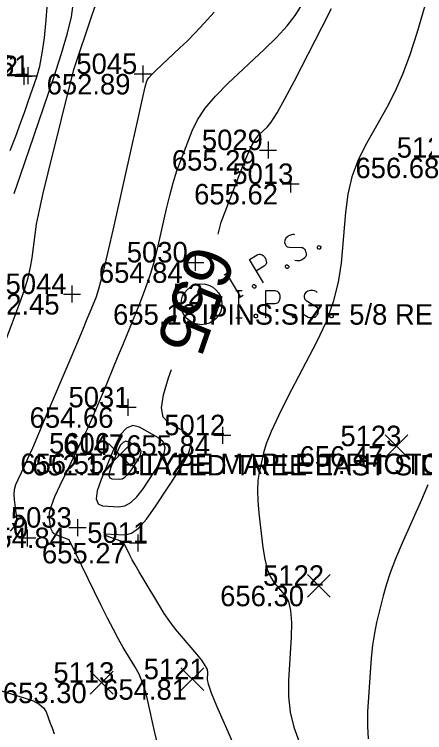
# Model space of a CAD drawing. Extents: x 2129350 to 2137777, y 657588 to 659885.
# Drawn here: x 2132960.05 to 2132984.07, y 658421.35 to 658463.45 of the extents above; entities that cross this region are included whole.
import ezdxf

# ---------------------------------------------------------------- set-up
doc = ezdxf.new("R2010")
doc.units = 0
for name, color, linetype in [('DT_X_Contour_Major', 7, 'Continuous'), ('DT_X_Contour_Minor', 7, 'Continuous'), ('SV_P_Mon_Cells_Set', 7, 'Continuous'), ('SV_X_Random_Point', 7, 'Continuous'), ('SV_X_Shot_Marker', 7, 'Continuous'), ('SV_X_Text_Comment', 7, 'Continuous'), ('SV_X_Text_Elevation', 7, 'Continuous'), ('SV_X_Text_Name', 7, 'Continuous')]:
    doc.layers.add(name, color=color, linetype=linetype)

msp = doc.modelspace()

# ---------------------------------------------------------------- linework, layer by layer
at = {"layer": 'DT_X_Contour_Major'}
for points in [[(2132959.808, 658455.46), (2132960.13, 658456.31), (2132960.413, 658457.073), (2132960.657, 658457.749), (2132960.861, 658458.339), (2132961.354, 658459.794), (2132961.527, 658460.411), (2132961.677, 658461.173), (2132961.802, 658462.078), (2132961.905, 658463.127), (2132962.146, 658466.116)], [(2132971.984, 658450.573), (2132972.161, 658451.265), (2132973.448, 658454.604), (2132973.713, 658455.252), (2132973.953, 658455.763), (2132974.17, 658456.138), (2132974.364, 658456.376), (2132974.849, 658456.83), (2132975.084, 658457.127), (2132975.428, 658457.68), (2132975.88, 658458.487), (2132976.44, 658459.549), (2132978.077, 658462.722), (2132978.617, 658463.788)], [(2132973.681, 658418.864), (2132972.341, 658421.894), (2132971.902, 658422.907), (2132971.592, 658423.674), (2132971.409, 658424.194), (2132971.354, 658424.468), (2132971.379, 658424.87), (2132971.345, 658425.051), (2132971.224, 658425.292), (2132971.016, 658425.594), (2132970.722, 658425.957), (2132969.822, 658427.004), (2132969.486, 658427.414), (2132969.154, 658427.86), (2132968.826, 658428.343), (2132968.501, 658428.861), (2132967.641, 658430.29), (2132967.348, 658430.78), (2132967.115, 658431.179), (2132966.942, 658431.488), (2132966.829, 658431.705), (2132966.438, 658432.507), (2132965.478, 658432.873), (2132965.338, 658432.939), (2132965.329, 658432.981), (2132965.452, 658432.999), (2132965.705, 658432.992), (2132966.556, 658432.943), (2132966.904, 658433.032), (2132967.311, 658433.336), (2132967.775, 658433.855), (2132968.297, 658434.59), (2132969.767, 658436.836), (2132970.201, 658437.599), (2132970.4, 658438.206), (2132970.364, 658438.656), (2132970.092, 658438.948), (2132969.055, 658439.518), (2132968.764, 658439.842), (2132968.668, 658440.387), (2132968.768, 658441.152), (2132969.062, 658442.138), (2132969.241, 658442.635)]]:
    msp.add_lwpolyline(points, dxfattribs=at)
at = {"layer": 'DT_X_Contour_Minor'}
for points in [[(2132984.654, 658465.899), (2132983.601, 658462.345), (2132983.196, 658461.074), (2132982.77, 658459.925), (2132982.323, 658458.898), (2132981.854, 658457.993), (2132980.578, 658455.745), (2132980.147, 658454.868), (2132979.812, 658453.924), (2132979.573, 658452.913), (2132979.429, 658451.836), (2132979.175, 658448.873), (2132979.013, 658447.75), (2132978.719, 658446.604), (2132978.292, 658445.434), (2132977.733, 658444.241), (2132976.064, 658441.028), (2132975.504, 658439.919), (2132975.078, 658439.004), (2132974.784, 658438.281), (2132974.623, 658437.751), (2132974.371, 658436.594), (2132974.299, 658436.12), (2132974.273, 658435.566), (2132974.294, 658434.932), (2132974.36, 658434.217), (2132974.597, 658432.204), (2132974.705, 658431.509), (2132974.85, 658430.933), (2132975.033, 658430.476), (2132975.253, 658430.139), (2132975.89, 658429.398), (2132976.091, 658429.036), (2132976.219, 658428.506), (2132976.272, 658427.806), (2132976.251, 658426.938), (2132976.095, 658424.399), (2132976.091, 658423.46), (2132976.194, 658422.549), (2132976.405, 658421.666), (2132976.723, 658420.81)], [(2132959.565, 658444.389), (2132960.366, 658446.54), (2132960.637, 658447.31), (2132960.847, 658448.007), (2132960.999, 658448.629), (2132961.09, 658449.178), (2132961.255, 658450.544), (2132961.349, 658451.155), (2132961.508, 658451.962), (2132961.732, 658452.965), (2132962.021, 658454.165), (2132963.522, 658460.223), (2132964.606, 658463.424), (2132964.81, 658464.032)], [(2132960.039, 658452.952), (2132960.426, 658454.075), (2132960.91, 658455.498), (2132962.331, 658459.694), (2132962.804, 658461.144), (2132963.155, 658462.35), (2132963.384, 658463.31), (2132963.493, 658464.026)], [(2132959.817, 658433.149), (2132960.116, 658433.509), (2132960.167, 658433.613), (2132960.191, 658433.77), (2132960.189, 658433.979), (2132960.16, 658434.241), (2132960.048, 658435.011), (2132960.03, 658435.301), (2132960.059, 658435.595), (2132960.135, 658435.894), (2132960.259, 658436.196), (2132960.651, 658437.006), (2132960.842, 658437.418), (2132961.119, 658438.045), (2132961.482, 658438.889), (2132961.932, 658439.947), (2132963.247, 658443.059), (2132963.694, 658444.119), (2132964.05, 658444.966), (2132964.316, 658445.6), (2132964.49, 658446.02), (2132964.833, 658446.857), (2132964.995, 658447.355), (2132965.224, 658448.218), (2132965.52, 658449.447), (2132965.883, 658451.043), (2132966.941, 658455.787), (2132967.292, 658457.351), (2132967.548, 658458.486), (2132967.712, 658459.192), (2132967.782, 658459.468), (2132967.845, 658459.631), (2132967.915, 658459.731), (2132968.078, 658459.908), (2132968.333, 658460.161), (2132968.681, 658460.492), (2132969.733, 658461.476), (2132970.154, 658461.884), (2132970.629, 658462.371), (2132971.156, 658462.937), (2132971.738, 658463.581)], [(2132968.387, 658420.869), (2132968.243, 658421.446), (2132967.884, 658423.118), (2132967.734, 658423.72), (2132967.554, 658424.271), (2132967.344, 658424.771), (2132967.104, 658425.22), (2132966.423, 658426.35), (2132966.15, 658426.823), (2132965.842, 658427.395), (2132965.497, 658428.065), (2132965.117, 658428.834), (2132963.258, 658432.651), (2132962.524, 658432.931), (2132962.383, 658433.008), (2132962.274, 658433.12), (2132962.197, 658433.268), (2132962.152, 658433.45), (2132962.074, 658433.981), (2132962.094, 658434.248), (2132962.21, 658434.65), (2132962.422, 658435.186), (2132962.731, 658435.857), (2132963.685, 658437.825), (2132964.022, 658438.529), (2132964.319, 658439.164), (2132964.576, 658439.731), (2132964.792, 658440.23), (2132965.315, 658441.468), (2132965.532, 658441.984), (2132965.79, 658442.604), (2132966.089, 658443.328), (2132966.428, 658444.156), (2132967.389, 658446.501), (2132967.727, 658447.372), (2132968.02, 658448.226), (2132968.268, 658449.062), (2132968.471, 658449.881), (2132968.953, 658452.041), (2132969.141, 658452.829), (2132969.346, 658453.573), (2132969.567, 658454.274), (2132969.804, 658454.931), (2132970.457, 658456.625), (2132970.771, 658457.274), (2132971.224, 658457.952), (2132971.816, 658458.658), (2132972.547, 658459.392), (2132974.681, 658461.389), (2132975.414, 658462.109), (2132976.014, 658462.77), (2132976.48, 658463.372), (2132976.812, 658463.916)], [(2132967.372, 658439.246), (2132966.98, 658439.346), (2132966.612, 658439.203), (2132966.268, 658438.817), (2132965.948, 658438.188), (2132965.126, 658436.185), (2132964.901, 658435.525), (2132964.84, 658435.048), (2132964.945, 658434.754), (2132965.215, 658434.642), (2132966.154, 658434.587), (2132966.507, 658434.637), (2132966.862, 658434.831), (2132967.219, 658435.166), (2132967.578, 658435.645), (2132968.537, 658437.11), (2132968.801, 658437.619), (2132968.875, 658438.046), (2132968.757, 658438.391), (2132968.449, 658438.654), (2132967.372, 658439.246)], [(2132966.762, 658438.383), (2132966.578, 658438.43), (2132966.406, 658438.363), (2132966.246, 658438.183), (2132966.096, 658437.889), (2132965.712, 658436.952), (2132965.606, 658436.644), (2132965.578, 658436.421), (2132965.627, 658436.283), (2132965.753, 658436.231), (2132966.192, 658436.205), (2132966.357, 658436.229), (2132966.523, 658436.319), (2132966.69, 658436.476), (2132966.858, 658436.7), (2132967.306, 658437.385), (2132967.43, 658437.623), (2132967.464, 658437.822), (2132967.409, 658437.983), (2132967.265, 658438.106), (2132966.762, 658438.383)], [(2132984.259, 658435.873), (2132983.882, 658434.993), (2132982.755, 658432.446), (2132982.368, 658431.537), (2132982.051, 658430.72), (2132981.805, 658429.996), (2132981.63, 658429.363), (2132981.257, 658427.799), (2132981.128, 658427.177), (2132981.02, 658426.484), (2132980.934, 658425.72), (2132980.87, 658424.885), (2132980.728, 658422.563), (2132980.712, 658421.733), (2132980.769, 658420.983)], [(2132950.119, 658417.727), (2132952.875, 658421.881), (2132953.808, 658423.252), (2132954.537, 658424.249), (2132955.063, 658424.873), (2132955.386, 658425.123), (2132955.977, 658425.292), (2132956.205, 658425.324), (2132956.448, 658425.29), (2132956.704, 658425.193), (2132956.974, 658425.03), (2132958.267, 658424.122), (2132960.678, 658423.381), (2132961.142, 658423.211), (2132961.5, 658423.019), (2132961.753, 658422.804), (2132961.9, 658422.568), (2132962.151, 658421.908), (2132962.252, 658421.628), (2132962.366, 658421.283)]]:
    msp.add_lwpolyline(points, dxfattribs=at)
at = {"layer": 'SV_P_Mon_Cells_Set'}
for points in [[(2132976.451, 658450.534), (2132976.419, 658450.544), (2132976.378, 658450.549), (2132976.273, 658450.53), (2132976.156, 658450.489), (2132976.081, 658450.444), (2132976.052, 658450.427), (2132975.949, 658450.321), (2132975.884, 658450.193), (2132975.87, 658450.067), (2132975.903, 658449.97), (2132975.942, 658449.905), (2132976.012, 658449.83), (2132976.133, 658449.8), (2132976.848, 658449.788), (2132976.921, 658449.773), (2132976.966, 658449.741), (2132977.024, 658449.688), (2132977.063, 658449.623), (2132977.092, 658449.552), (2132977.108, 658449.504), (2132977.122, 658449.438), (2132977.129, 658449.384), (2132977.13, 658449.34), (2132977.121, 658449.29), (2132977.105, 658449.252), (2132977.081, 658449.207), (2132977.059, 658449.18), (2132976.98, 658449.118), (2132976.848, 658449.038), (2132976.75, 658449.009), (2132976.582, 658449.011), (2132976.467, 658449.03)], [(2132977.805, 658449.863), (2132977.853, 658449.892), (2132977.894, 658449.887), (2132977.948, 658449.861), (2132977.981, 658449.807), (2132977.978, 658449.747), (2132977.963, 658449.708), (2132977.916, 658449.68), (2132977.874, 658449.684), (2132977.82, 658449.71), (2132977.788, 658449.765), (2132977.79, 658449.825), (2132977.805, 658449.863)], [(2132974.637, 658447.71), (2132973.813, 658449.082), (2132974.266, 658449.354), (2132974.32, 658449.372), (2132974.399, 658449.39), (2132974.441, 658449.385), (2132974.482, 658449.381), (2132974.552, 658449.349), (2132974.613, 658449.312), (2132974.684, 658449.237), (2132974.762, 658449.108), (2132974.778, 658449.059), (2132974.798, 658448.983), (2132974.806, 658448.884), (2132974.787, 658448.829), (2132974.772, 658448.791), (2132974.738, 658448.741), (2132974.669, 658448.685), (2132974.215, 658448.412)], [(2132975.934, 658448.74), (2132975.982, 658448.768), (2132976.023, 658448.763), (2132976.077, 658448.737), (2132976.11, 658448.683), (2132976.107, 658448.623), (2132976.092, 658448.584), (2132976.045, 658448.556), (2132976.003, 658448.56), (2132975.949, 658448.587), (2132975.917, 658448.641), (2132975.919, 658448.701), (2132975.934, 658448.74)], [(2132972.32, 658448.185), (2132972.622, 658448.366)], [(2132973.295, 658446.904), (2132972.471, 658448.276)], [(2132974.007, 658447.582), (2132974.054, 658447.61), (2132974.095, 658447.605), (2132974.15, 658447.579), (2132974.182, 658447.525), (2132974.18, 658447.465), (2132974.164, 658447.426), (2132974.117, 658447.398), (2132974.076, 658447.402), (2132974.022, 658447.429), (2132973.989, 658447.483), (2132973.991, 658447.543), (2132974.007, 658447.582)], [(2132973.021, 658447.26), (2132973.374, 658447.26)], [(2132973.197, 658445.66), (2132973.197, 658447.26)], [(2132974.763, 658445.66), (2132974.763, 658447.26), (2132975.292, 658447.26), (2132975.347, 658447.247), (2132975.424, 658447.222), (2132975.457, 658447.197), (2132975.49, 658447.171), (2132975.534, 658447.108), (2132975.567, 658447.045), (2132975.589, 658446.945), (2132975.589, 658446.793), (2132975.578, 658446.743), (2132975.556, 658446.667), (2132975.512, 658446.579), (2132975.468, 658446.542), (2132975.435, 658446.516), (2132975.38, 658446.491), (2132975.292, 658446.479), (2132974.763, 658446.479)], [(2132977.772, 658447.146), (2132977.75, 658447.171), (2132977.717, 658447.197), (2132977.618, 658447.234), (2132977.496, 658447.26), (2132977.408, 658447.26), (2132977.375, 658447.26), (2132977.232, 658447.222), (2132977.111, 658447.146), (2132977.033, 658447.045), (2132977.011, 658446.945), (2132977.011, 658446.869), (2132977.033, 658446.768), (2132977.122, 658446.68), (2132977.728, 658446.302), (2132977.783, 658446.252), (2132977.805, 658446.201), (2132977.827, 658446.126), (2132977.827, 658446.05), (2132977.816, 658445.975), (2132977.805, 658445.924), (2132977.783, 658445.861), (2132977.761, 658445.811), (2132977.739, 658445.773), (2132977.706, 658445.735), (2132977.673, 658445.71), (2132977.629, 658445.685), (2132977.596, 658445.672), (2132977.496, 658445.66), (2132977.342, 658445.66), (2132977.243, 658445.685), (2132977.099, 658445.773), (2132977.011, 658445.849)], [(2132973.144, 658446.813), (2132973.446, 658446.995)], [(2132974.156, 658445.874), (2132974.211, 658445.874), (2132974.245, 658445.849), (2132974.278, 658445.798), (2132974.278, 658445.735), (2132974.245, 658445.685), (2132974.211, 658445.66), (2132974.156, 658445.66), (2132974.123, 658445.685), (2132974.09, 658445.735), (2132974.09, 658445.798), (2132974.123, 658445.849), (2132974.156, 658445.874)], [(2132976.405, 658445.874), (2132976.46, 658445.874), (2132976.493, 658445.849), (2132976.526, 658445.798), (2132976.526, 658445.735), (2132976.493, 658445.685), (2132976.46, 658445.66), (2132976.405, 658445.66), (2132976.372, 658445.685), (2132976.339, 658445.735), (2132976.339, 658445.798), (2132976.372, 658445.849), (2132976.405, 658445.874)], [(2132978.588, 658445.874), (2132978.643, 658445.874), (2132978.676, 658445.849), (2132978.709, 658445.798), (2132978.709, 658445.735), (2132978.676, 658445.685), (2132978.643, 658445.66), (2132978.588, 658445.66), (2132978.554, 658445.685), (2132978.522, 658445.735), (2132978.522, 658445.798), (2132978.554, 658445.849), (2132978.588, 658445.874)], [(2132973.021, 658445.66), (2132973.374, 658445.66)]]:
    msp.add_lwpolyline(points, dxfattribs=at)
msp.add_circle((2132971.002, 658446.458), 1.2, dxfattribs=at)
msp.add_circle((2132971.002, 658446.458), 1.2, dxfattribs=at)
at = {"layer": 'SV_X_Random_Point'}
for p, q in [((2132981.748, 658437.473), (2132983.082, 658438.807)), ((2132981.748, 658438.807), (2132983.082, 658437.473)), ((2132965.559, 658436.958), (2132966.893, 658438.294)), ((2132965.559, 658438.294), (2132966.893, 658436.958)), ((2132977.211, 658429.291), (2132978.545, 658430.627)), ((2132977.211, 658430.627), (2132978.545, 658429.291)), ((2132964.487, 658423.611), (2132965.821, 658424.946)), ((2132964.487, 658424.946), (2132965.821, 658423.611)), ((2132969.796, 658423.813), (2132971.13, 658425.149)), ((2132969.796, 658425.149), (2132971.13, 658423.813))]:
    msp.add_line(p, q, dxfattribs=at)
at = {"layer": 'SV_X_Shot_Marker'}
for p, q in [((2132960.592, 658460.321), (2132960.592, 658459.321)), ((2132960.835, 658460.347), (2132960.835, 658459.347)), ((2132967.566, 658460.453), (2132967.566, 658459.453)), ((2132960.092, 658459.821), (2132961.092, 658459.821)), ((2132960.335, 658459.847), (2132961.335, 658459.847)), ((2132960.592, 658459.821), (2132960.592, 658459.821)), ((2132960.835, 658459.847), (2132960.835, 658459.847)), ((2132967.066, 658459.953), (2132968.066, 658459.953)), ((2132967.566, 658459.953), (2132967.566, 658459.953)), ((2132974.898, 658455.989), (2132974.898, 658454.989)), ((2132974.398, 658455.489), (2132975.398, 658455.489)), ((2132974.898, 658455.489), (2132974.898, 658455.489)), ((2132976.221, 658454.006), (2132976.221, 658453.006)), ((2132975.721, 658453.506), (2132976.721, 658453.506)), ((2132976.221, 658453.506), (2132976.221, 658453.506)), ((2132970.634, 658449.409), (2132970.634, 658448.409)), ((2132970.134, 658448.909), (2132971.134, 658448.909)), ((2132970.634, 658448.909), (2132970.634, 658448.909)), ((2132963.414, 658447.555), (2132963.414, 658446.555)), ((2132962.914, 658447.055), (2132963.914, 658447.055)), ((2132963.414, 658447.055), (2132963.414, 658447.055)), ((2132966.683, 658440.916), (2132966.683, 658439.916)), ((2132966.183, 658440.416), (2132967.183, 658440.416)), ((2132966.683, 658440.416), (2132966.683, 658440.416)), ((2132972.224, 658439.281), (2132972.224, 658438.281)), ((2132971.724, 658438.781), (2132972.724, 658438.781)), ((2132972.224, 658438.781), (2132972.224, 658438.781)), ((2132963.742, 658433.865), (2132963.742, 658432.865)), ((2132960.803, 658433.262), (2132960.803, 658432.262)), ((2132963.242, 658433.365), (2132964.242, 658433.365)), ((2132963.742, 658433.365), (2132963.742, 658433.365)), ((2132967.284, 658432.969), (2132967.284, 658431.969)), ((2132960.303, 658432.762), (2132961.303, 658432.762)), ((2132960.803, 658432.762), (2132960.803, 658432.762)), ((2132966.784, 658432.469), (2132967.784, 658432.469)), ((2132967.284, 658432.469), (2132967.284, 658432.469))]:
    msp.add_line(p, q, dxfattribs=at)

# ---------------------------------------------------------------- texts
at = {"layer": 'DT_X_Contour_Major'}
msp.add_text('655', height=2.8, rotation=250.9358, dxfattribs=at).set_placement((2132970.379, 658450.079))
at = {"layer": 'SV_X_Text_Comment'}
for s, p in [('IPINS:SIZE 5/8 REBAR IPINS:NAME TRAV CAP IPINS:NUMBER IPINS:NOTE IPINS:PHOT', (2132971.002, 658445.258)), ('T:TYPE MAPLE T:PHOTO', (2132966.055, 658436.508)), ('BLAZED TREE EAST SIDE', (2132966.226, 658436.426))]:
    msp.add_text(s, height=1.2, dxfattribs=at).set_placement(p)
at = {"layer": 'SV_X_Text_Elevation'}
for s, p in [('652.89', (2132961.935, 658458.753)), ('655.29', (2132969.267, 658454.289)), ('656.68', (2132980.017, 658453.846)), ('655.62', (2132970.571, 658452.306)), ('654.84', (2132964.993, 658447.709)), ('652.45', (2132957.783, 658445.855)), ('655.18', (2132965.825, 658445.258)), ('655.18', (2132965.825, 658445.258)), ('654.66', (2132960.939, 658439.216)), ('655.84', (2132966.593, 658437.581)), ('656.47', (2132976.746, 658436.94)), ('656.55', (2132960.396, 658436.508)), ('652.12', (2132961.087, 658436.426)), ('654.84', (2132958.101, 658432.165)), ('655.27', (2132961.662, 658431.269)), ('656.30', (2132972.096, 658428.759)), ('654.81', (2132965.247, 658423.281)), ('653.30', (2132959.372, 658423.079))]:
    msp.add_text(s, height=1.2, dxfattribs=at).set_placement(p)
at = {"layer": 'SV_X_Text_Name'}
for s, p in [('5062', (2132956.699, 658459.821)), ('5061', (2132957.367, 658459.847)), ('5045', (2132963.673, 658459.953)), ('5029', (2132971.024, 658455.489)), ('5124', (2132982.436, 658455.046)), ('5013', (2132972.811, 658453.506)), ('5030', (2132966.628, 658448.909)), ('5044', (2132959.531, 658447.055)), ('52', (2132969.32, 658446.458)), ('52', (2132969.32, 658446.458)), ('5031', (2132963.215, 658440.416)), ('5012', (2132968.823, 658438.781)), ('5123', (2132979.137, 658438.14)), ('5606', (2132962.077, 658437.708)), ('6147', (2132962.901, 658437.626)), ('5033', (2132959.84, 658433.365)), ('5010', (2132957.289, 658432.762)), ('5011', (2132964.308, 658432.469)), ('5122', (2132974.609, 658429.959)), ('5121', (2132967.619, 658424.481)), ('5113', (2132962.33, 658424.279))]:
    msp.add_text(s, height=1.2, dxfattribs=at).set_placement(p)

doc.saveas('drawing.dxf')
